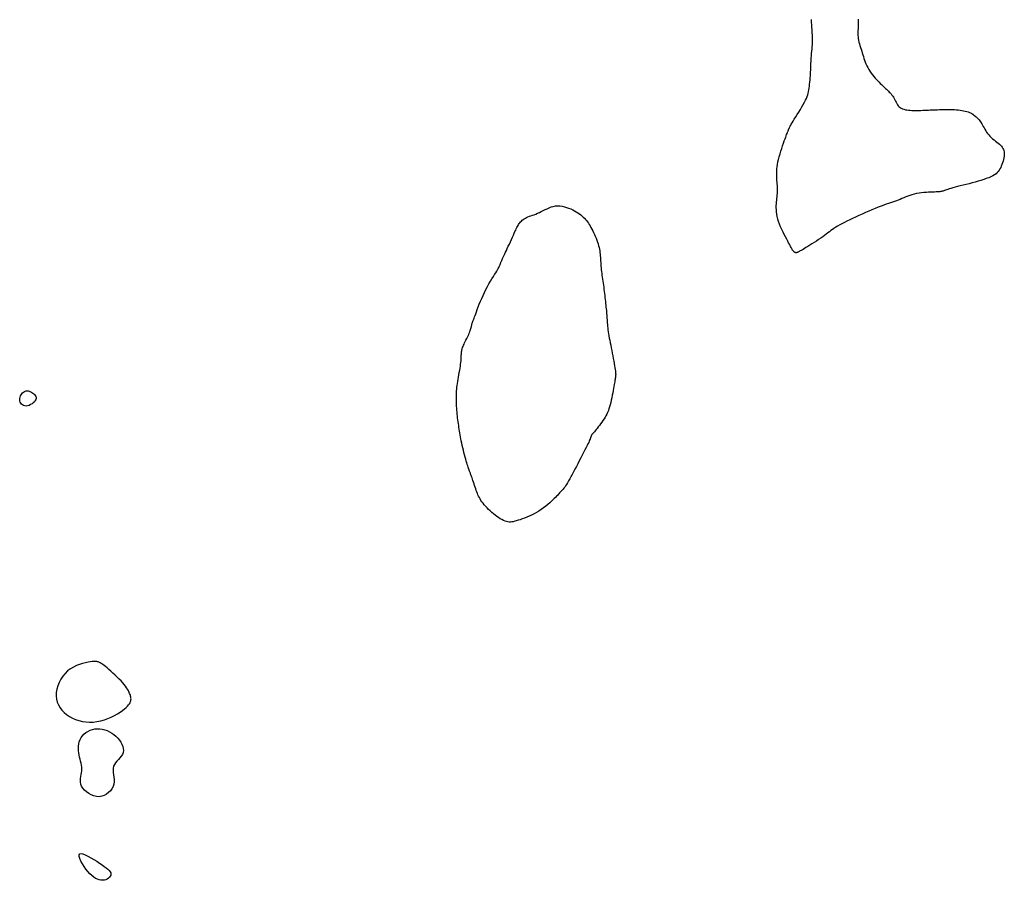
# Model space of a CAD drawing. Header units: millimetres. Extents: x 32690613 to 32693367, y 5343692 to 5344708.
# Tile 478 of 656: x 32692883 to 32692916, y 5344164 to 5344193. Entities that reach past the tile are written whole.
import ezdxf

# ---------------------------------------------------------------- set-up
doc = ezdxf.new("R2010")
doc.units = ezdxf.units.MM
doc.header["$LTSCALE"] = 20
doc.layers.add('02-DGM_HL_492.00', color=82, linetype='Continuous')
doc.layers.add('02-DGM_HL_492.50', color=92, linetype='Continuous')

msp = doc.modelspace()

# ---------------------------------------------------------------- linework, layer by layer
at = {"layer": '02-DGM_HL_492.00', "elevation": 492, "flags": 128}
msp.add_lwpolyline([(32692911.321, 5344192.708), (32692911.321, 5344192.639), (32692911.321, 5344192.572), (32692911.32, 5344192.508), (32692911.318, 5344192.447), (32692911.315, 5344192.388), (32692911.312, 5344192.331), (32692911.31, 5344192.276), (32692911.31, 5344192.222), (32692911.311, 5344192.167), (32692911.314, 5344192.113), (32692911.321, 5344192.058), (32692911.331, 5344192.001), (32692911.344, 5344191.943), (32692911.36, 5344191.884), (32692911.378, 5344191.824), (32692911.397, 5344191.764), (32692911.417, 5344191.703), (32692911.437, 5344191.641), (32692911.456, 5344191.579), (32692911.475, 5344191.517), (32692911.493, 5344191.456), (32692911.512, 5344191.394), (32692911.532, 5344191.332), (32692911.554, 5344191.27), (32692911.578, 5344191.209), (32692911.605, 5344191.147), (32692911.637, 5344191.086), (32692911.673, 5344191.025), (32692911.712, 5344190.964), (32692911.755, 5344190.905), (32692911.799, 5344190.847), (32692911.845, 5344190.791), (32692911.891, 5344190.738), (32692911.936, 5344190.688), (32692911.98, 5344190.641), (32692912.021, 5344190.597), (32692912.06, 5344190.557), (32692912.097, 5344190.52), (32692912.133, 5344190.485), (32692912.167, 5344190.452), (32692912.2, 5344190.421), (32692912.233, 5344190.39), (32692912.266, 5344190.36), (32692912.298, 5344190.33), (32692912.33, 5344190.299), (32692912.362, 5344190.269), (32692912.392, 5344190.237), (32692912.422, 5344190.204), (32692912.45, 5344190.169), (32692912.477, 5344190.132), (32692912.501, 5344190.094), (32692912.524, 5344190.053), (32692912.545, 5344190.011), (32692912.565, 5344189.968), (32692912.586, 5344189.925), (32692912.608, 5344189.884), (32692912.632, 5344189.845), (32692912.658, 5344189.808), (32692912.689, 5344189.776), (32692912.723, 5344189.748), (32692912.762, 5344189.725), (32692912.805, 5344189.706), (32692912.851, 5344189.691), (32692912.9, 5344189.678), (32692912.951, 5344189.669), (32692913.005, 5344189.662), (32692913.06, 5344189.657), (32692913.118, 5344189.654), (32692913.176, 5344189.652), (32692913.236, 5344189.651), (32692913.296, 5344189.652), (32692913.358, 5344189.653), (32692913.419, 5344189.655), (32692913.482, 5344189.657), (32692913.544, 5344189.659), (32692913.606, 5344189.662), (32692913.669, 5344189.664), (32692913.731, 5344189.667), (32692913.794, 5344189.669), (32692913.856, 5344189.671), (32692913.919, 5344189.674), (32692913.981, 5344189.676), (32692914.044, 5344189.679), (32692914.106, 5344189.681), (32692914.169, 5344189.683), (32692914.231, 5344189.685), (32692914.294, 5344189.686), (32692914.356, 5344189.687), (32692914.419, 5344189.686), (32692914.481, 5344189.685), (32692914.544, 5344189.682), (32692914.607, 5344189.677), (32692914.669, 5344189.671), (32692914.73, 5344189.663), (32692914.789, 5344189.654), (32692914.847, 5344189.644), (32692914.902, 5344189.632), (32692914.953, 5344189.618), (32692915.001, 5344189.603), (32692915.045, 5344189.587), (32692915.085, 5344189.569), (32692915.121, 5344189.551), (32692915.155, 5344189.531), (32692915.186, 5344189.51), (32692915.215, 5344189.488), (32692915.242, 5344189.465), (32692915.269, 5344189.441), (32692915.294, 5344189.417), (32692915.319, 5344189.391), (32692915.344, 5344189.365), (32692915.368, 5344189.336), (32692915.392, 5344189.306), (32692915.416, 5344189.273), (32692915.439, 5344189.238), (32692915.462, 5344189.199), (32692915.486, 5344189.158), (32692915.51, 5344189.114), (32692915.535, 5344189.068), (32692915.561, 5344189.021), (32692915.59, 5344188.973), (32692915.621, 5344188.925), (32692915.655, 5344188.878), (32692915.692, 5344188.832), (32692915.733, 5344188.787), (32692915.777, 5344188.745), (32692915.823, 5344188.703), (32692915.87, 5344188.664), (32692915.917, 5344188.626), (32692915.963, 5344188.589), (32692916.006, 5344188.553), (32692916.047, 5344188.518), (32692916.083, 5344188.484), (32692916.116, 5344188.451), (32692916.143, 5344188.417), (32692916.167, 5344188.382), (32692916.186, 5344188.346), (32692916.2, 5344188.307), (32692916.209, 5344188.266), (32692916.213, 5344188.221), (32692916.213, 5344188.172), (32692916.208, 5344188.12), (32692916.199, 5344188.066), (32692916.186, 5344188.01), (32692916.171, 5344187.954), (32692916.153, 5344187.898), (32692916.134, 5344187.844), (32692916.113, 5344187.791), (32692916.092, 5344187.742), (32692916.069, 5344187.696), (32692916.043, 5344187.652), (32692916.013, 5344187.61), (32692915.978, 5344187.571), (32692915.937, 5344187.534), (32692915.888, 5344187.498), (32692915.831, 5344187.464), (32692915.766, 5344187.43), (32692915.692, 5344187.399), (32692915.61, 5344187.368), (32692915.523, 5344187.338), (32692915.431, 5344187.308), (32692915.334, 5344187.28), (32692915.235, 5344187.252), (32692915.135, 5344187.225), (32692915.034, 5344187.198), (32692914.933, 5344187.173), (32692914.835, 5344187.147), (32692914.74, 5344187.123), (32692914.651, 5344187.1), (32692914.567, 5344187.078), (32692914.492, 5344187.058), (32692914.425, 5344187.039), (32692914.368, 5344187.022), (32692914.32, 5344187.006), (32692914.279, 5344186.992), (32692914.245, 5344186.98), (32692914.215, 5344186.969), (32692914.187, 5344186.959), (32692914.162, 5344186.951), (32692914.137, 5344186.944), (32692914.11, 5344186.939), (32692914.081, 5344186.934), (32692914.049, 5344186.93), (32692914.014, 5344186.927), (32692913.974, 5344186.925), (32692913.928, 5344186.922), (32692913.877, 5344186.92), (32692913.818, 5344186.918), (32692913.752, 5344186.915), (32692913.679, 5344186.912), (32692913.602, 5344186.907), (32692913.521, 5344186.901), (32692913.439, 5344186.893), (32692913.356, 5344186.882), (32692913.274, 5344186.869), (32692913.195, 5344186.852), (32692913.12, 5344186.831), (32692913.048, 5344186.808), (32692912.979, 5344186.782), (32692912.912, 5344186.755), (32692912.848, 5344186.728), (32692912.785, 5344186.7), (32692912.723, 5344186.673), (32692912.661, 5344186.648), (32692912.599, 5344186.624), (32692912.536, 5344186.602), (32692912.471, 5344186.581), (32692912.404, 5344186.559), (32692912.332, 5344186.536), (32692912.256, 5344186.511), (32692912.174, 5344186.482), (32692912.085, 5344186.45), (32692911.989, 5344186.413), (32692911.887, 5344186.371), (32692911.78, 5344186.326), (32692911.671, 5344186.279), (32692911.56, 5344186.23), (32692911.449, 5344186.181), (32692911.339, 5344186.131), (32692911.233, 5344186.082), (32692911.132, 5344186.034), (32692911.035, 5344185.988), (32692910.943, 5344185.944), (32692910.857, 5344185.9), (32692910.776, 5344185.859), (32692910.7, 5344185.818), (32692910.631, 5344185.778), (32692910.567, 5344185.74), (32692910.508, 5344185.702), (32692910.454, 5344185.665), (32692910.403, 5344185.627), (32692910.353, 5344185.59), (32692910.303, 5344185.551), (32692910.25, 5344185.511), (32692910.194, 5344185.468), (32692910.133, 5344185.424), (32692910.066, 5344185.377), (32692909.993, 5344185.328), (32692909.918, 5344185.279), (32692909.842, 5344185.229), (32692909.767, 5344185.182), (32692909.695, 5344185.137), (32692909.628, 5344185.095), (32692909.568, 5344185.058), (32692909.516, 5344185.027), (32692909.472, 5344185), (32692909.436, 5344184.979), (32692909.405, 5344184.961), (32692909.379, 5344184.946), (32692909.358, 5344184.935), (32692909.339, 5344184.925), (32692909.323, 5344184.917), (32692909.308, 5344184.91), (32692909.295, 5344184.904), (32692909.282, 5344184.898), (32692909.271, 5344184.894), (32692909.26, 5344184.891), (32692909.249, 5344184.889), (32692909.24, 5344184.889), (32692909.23, 5344184.889), (32692909.221, 5344184.89), (32692909.213, 5344184.893), (32692909.204, 5344184.897), (32692909.196, 5344184.901), (32692909.188, 5344184.906), (32692909.18, 5344184.912), (32692909.173, 5344184.918), (32692909.165, 5344184.925), (32692909.158, 5344184.931), (32692909.151, 5344184.939), (32692909.144, 5344184.947), (32692909.137, 5344184.956), (32692909.13, 5344184.966), (32692909.122, 5344184.977), (32692909.113, 5344184.99), (32692909.105, 5344185.005), (32692909.095, 5344185.023), (32692909.084, 5344185.043), (32692909.071, 5344185.067), (32692909.056, 5344185.096), (32692909.038, 5344185.131), (32692909.016, 5344185.172), (32692908.99, 5344185.22), (32692908.96, 5344185.277), (32692908.924, 5344185.343), (32692908.885, 5344185.416), (32692908.844, 5344185.495), (32692908.802, 5344185.579), (32692908.76, 5344185.667), (32692908.72, 5344185.755), (32692908.684, 5344185.844), (32692908.652, 5344185.932), (32692908.627, 5344186.017), (32692908.608, 5344186.099), (32692908.593, 5344186.178), (32692908.584, 5344186.255), (32692908.578, 5344186.328), (32692908.576, 5344186.398), (32692908.576, 5344186.465), (32692908.579, 5344186.53), (32692908.584, 5344186.591), (32692908.589, 5344186.65), (32692908.596, 5344186.706), (32692908.602, 5344186.761), (32692908.608, 5344186.814), (32692908.614, 5344186.867), (32692908.617, 5344186.92), (32692908.619, 5344186.972), (32692908.619, 5344187.026), (32692908.616, 5344187.079), (32692908.613, 5344187.134), (32692908.608, 5344187.19), (32692908.603, 5344187.247), (32692908.598, 5344187.306), (32692908.594, 5344187.366), (32692908.59, 5344187.427), (32692908.589, 5344187.491), (32692908.589, 5344187.556), (32692908.592, 5344187.624), (32692908.597, 5344187.695), (32692908.606, 5344187.769), (32692908.617, 5344187.846), (32692908.632, 5344187.928), (32692908.651, 5344188.013), (32692908.674, 5344188.103), (32692908.7, 5344188.195), (32692908.728, 5344188.288), (32692908.757, 5344188.38), (32692908.787, 5344188.469), (32692908.816, 5344188.553), (32692908.844, 5344188.63), (32692908.868, 5344188.698), (32692908.89, 5344188.757), (32692908.908, 5344188.805), (32692908.923, 5344188.846), (32692908.936, 5344188.879), (32692908.946, 5344188.907), (32692908.955, 5344188.929), (32692908.963, 5344188.947), (32692908.969, 5344188.963), (32692908.975, 5344188.977), (32692908.98, 5344188.989), (32692908.984, 5344189.001), (32692908.989, 5344189.012), (32692908.993, 5344189.022), (32692908.998, 5344189.033), (32692909.002, 5344189.045), (32692909.007, 5344189.057), (32692909.013, 5344189.07), (32692909.02, 5344189.086), (32692909.029, 5344189.106), (32692909.041, 5344189.13), (32692909.058, 5344189.16), (32692909.079, 5344189.197), (32692909.106, 5344189.242), (32692909.14, 5344189.297), (32692909.18, 5344189.363), (32692909.227, 5344189.436), (32692909.277, 5344189.515), (32692909.33, 5344189.599), (32692909.382, 5344189.684), (32692909.433, 5344189.768), (32692909.481, 5344189.849), (32692909.523, 5344189.925), (32692909.558, 5344189.994), (32692909.587, 5344190.056), (32692909.611, 5344190.115), (32692909.63, 5344190.171), (32692909.645, 5344190.225), (32692909.658, 5344190.28), (32692909.668, 5344190.337), (32692909.677, 5344190.398), (32692909.685, 5344190.463), (32692909.693, 5344190.532), (32692909.701, 5344190.603), (32692909.708, 5344190.675), (32692909.714, 5344190.747), (32692909.719, 5344190.816), (32692909.724, 5344190.881), (32692909.727, 5344190.942), (32692909.73, 5344190.996), (32692909.731, 5344191.046), (32692909.733, 5344191.093), (32692909.734, 5344191.138), (32692909.735, 5344191.185), (32692909.737, 5344191.233), (32692909.74, 5344191.286), (32692909.743, 5344191.346), (32692909.748, 5344191.412), (32692909.754, 5344191.484), (32692909.76, 5344191.559), (32692909.767, 5344191.637), (32692909.774, 5344191.713), (32692909.78, 5344191.787), (32692909.785, 5344191.855), (32692909.788, 5344191.917), (32692909.79, 5344191.97), (32692909.791, 5344192.017), (32692909.791, 5344192.059), (32692909.789, 5344192.1), (32692909.786, 5344192.141), (32692909.783, 5344192.185), (32692909.78, 5344192.234), (32692909.776, 5344192.292), (32692909.772, 5344192.359), (32692909.767, 5344192.436), (32692909.763, 5344192.519), (32692909.757, 5344192.608), (32692909.751, 5344192.702)], dxfattribs=at)
msp.add_lwpolyline([(32692903.17, 5344181.036), (32692903.179, 5344180.978), (32692903.186, 5344180.929), (32692903.191, 5344180.887), (32692903.194, 5344180.851), (32692903.196, 5344180.82), (32692903.195, 5344180.791), (32692903.194, 5344180.764), (32692903.191, 5344180.737), (32692903.188, 5344180.709), (32692903.183, 5344180.679), (32692903.177, 5344180.647), (32692903.17, 5344180.611), (32692903.163, 5344180.57), (32692903.154, 5344180.524), (32692903.144, 5344180.472), (32692903.133, 5344180.412), (32692903.122, 5344180.346), (32692903.109, 5344180.273), (32692903.096, 5344180.196), (32692903.081, 5344180.115), (32692903.065, 5344180.034), (32692903.049, 5344179.953), (32692903.031, 5344179.874), (32692903.013, 5344179.799), (32692902.993, 5344179.729), (32692902.972, 5344179.663), (32692902.95, 5344179.602), (32692902.926, 5344179.543), (32692902.899, 5344179.487), (32692902.871, 5344179.432), (32692902.84, 5344179.377), (32692902.806, 5344179.323), (32692902.769, 5344179.267), (32692902.73, 5344179.212), (32692902.691, 5344179.157), (32692902.65, 5344179.104), (32692902.611, 5344179.054), (32692902.574, 5344179.007), (32692902.54, 5344178.965), (32692902.509, 5344178.927), (32692902.484, 5344178.896), (32692902.462, 5344178.871), (32692902.445, 5344178.849), (32692902.43, 5344178.832), (32692902.419, 5344178.818), (32692902.41, 5344178.807), (32692902.402, 5344178.796), (32692902.396, 5344178.787), (32692902.39, 5344178.778), (32692902.385, 5344178.769), (32692902.38, 5344178.759), (32692902.376, 5344178.749), (32692902.371, 5344178.738), (32692902.367, 5344178.726), (32692902.362, 5344178.713), (32692902.357, 5344178.698), (32692902.351, 5344178.682), (32692902.344, 5344178.664), (32692902.336, 5344178.641), (32692902.324, 5344178.614), (32692902.309, 5344178.58), (32692902.291, 5344178.539), (32692902.267, 5344178.49), (32692902.239, 5344178.432), (32692902.205, 5344178.363), (32692902.165, 5344178.285), (32692902.122, 5344178.2), (32692902.075, 5344178.11), (32692902.027, 5344178.016), (32692901.977, 5344177.92), (32692901.927, 5344177.824), (32692901.878, 5344177.729), (32692901.83, 5344177.638), (32692901.784, 5344177.551), (32692901.74, 5344177.467), (32692901.698, 5344177.389), (32692901.658, 5344177.315), (32692901.62, 5344177.248), (32692901.584, 5344177.186), (32692901.55, 5344177.131), (32692901.518, 5344177.084), (32692901.489, 5344177.042), (32692901.46, 5344177.005), (32692901.434, 5344176.973), (32692901.409, 5344176.944), (32692901.384, 5344176.918), (32692901.361, 5344176.893), (32692901.338, 5344176.869), (32692901.316, 5344176.844), (32692901.293, 5344176.819), (32692901.268, 5344176.792), (32692901.242, 5344176.762), (32692901.212, 5344176.731), (32692901.178, 5344176.695), (32692901.139, 5344176.657), (32692901.094, 5344176.613), (32692901.042, 5344176.565), (32692900.985, 5344176.514), (32692900.921, 5344176.459), (32692900.853, 5344176.403), (32692900.781, 5344176.347), (32692900.705, 5344176.292), (32692900.626, 5344176.239), (32692900.545, 5344176.189), (32692900.463, 5344176.143), (32692900.38, 5344176.102), (32692900.297, 5344176.064), (32692900.216, 5344176.03), (32692900.137, 5344176), (32692900.062, 5344175.973), (32692899.992, 5344175.949), (32692899.927, 5344175.928), (32692899.868, 5344175.91), (32692899.815, 5344175.894), (32692899.766, 5344175.882), (32692899.72, 5344175.874), (32692899.675, 5344175.87), (32692899.632, 5344175.87), (32692899.587, 5344175.876), (32692899.541, 5344175.887), (32692899.492, 5344175.903), (32692899.44, 5344175.925), (32692899.387, 5344175.952), (32692899.331, 5344175.983), (32692899.275, 5344176.018), (32692899.218, 5344176.057), (32692899.161, 5344176.099), (32692899.104, 5344176.144), (32692899.048, 5344176.192), (32692898.993, 5344176.242), (32692898.94, 5344176.292), (32692898.889, 5344176.344), (32692898.841, 5344176.396), (32692898.796, 5344176.448), (32692898.754, 5344176.499), (32692898.717, 5344176.548), (32692898.684, 5344176.596), (32692898.654, 5344176.642), (32692898.629, 5344176.688), (32692898.605, 5344176.734), (32692898.584, 5344176.78), (32692898.564, 5344176.828), (32692898.545, 5344176.877), (32692898.527, 5344176.928), (32692898.508, 5344176.983), (32692898.489, 5344177.039), (32692898.47, 5344177.095), (32692898.451, 5344177.152), (32692898.433, 5344177.207), (32692898.415, 5344177.259), (32692898.399, 5344177.308), (32692898.384, 5344177.352), (32692898.371, 5344177.39), (32692898.359, 5344177.424), (32692898.348, 5344177.453), (32692898.338, 5344177.48), (32692898.328, 5344177.505), (32692898.319, 5344177.529), (32692898.309, 5344177.553), (32692898.299, 5344177.579), (32692898.289, 5344177.606), (32692898.278, 5344177.637), (32692898.266, 5344177.67), (32692898.254, 5344177.708), (32692898.241, 5344177.75), (32692898.226, 5344177.797), (32692898.21, 5344177.85), (32692898.193, 5344177.908), (32692898.175, 5344177.973), (32692898.156, 5344178.043), (32692898.136, 5344178.118), (32692898.115, 5344178.195), (32692898.095, 5344178.275), (32692898.076, 5344178.354), (32692898.057, 5344178.433), (32692898.04, 5344178.51), (32692898.025, 5344178.584), (32692898.011, 5344178.654), (32692897.998, 5344178.723), (32692897.986, 5344178.789), (32692897.976, 5344178.854), (32692897.966, 5344178.917), (32692897.956, 5344178.98), (32692897.947, 5344179.042), (32692897.937, 5344179.104), (32692897.928, 5344179.167), (32692897.919, 5344179.229), (32692897.91, 5344179.292), (32692897.902, 5344179.355), (32692897.894, 5344179.419), (32692897.887, 5344179.484), (32692897.881, 5344179.549), (32692897.875, 5344179.615), (32692897.87, 5344179.682), (32692897.866, 5344179.749), (32692897.863, 5344179.816), (32692897.861, 5344179.883), (32692897.86, 5344179.949), (32692897.859, 5344180.013), (32692897.86, 5344180.077), (32692897.861, 5344180.139), (32692897.864, 5344180.199), (32692897.868, 5344180.26), (32692897.872, 5344180.32), (32692897.878, 5344180.382), (32692897.886, 5344180.445), (32692897.895, 5344180.511), (32692897.905, 5344180.579), (32692897.917, 5344180.65), (32692897.93, 5344180.724), (32692897.944, 5344180.8), (32692897.957, 5344180.875), (32692897.971, 5344180.95), (32692897.983, 5344181.022), (32692897.994, 5344181.092), (32692898.003, 5344181.157), (32692898.01, 5344181.217), (32692898.015, 5344181.273), (32692898.018, 5344181.324), (32692898.021, 5344181.372), (32692898.023, 5344181.416), (32692898.025, 5344181.457), (32692898.027, 5344181.496), (32692898.03, 5344181.534), (32692898.034, 5344181.57), (32692898.04, 5344181.605), (32692898.048, 5344181.64), (32692898.057, 5344181.675), (32692898.069, 5344181.711), (32692898.082, 5344181.749), (32692898.098, 5344181.788), (32692898.116, 5344181.829), (32692898.136, 5344181.872), (32692898.158, 5344181.918), (32692898.182, 5344181.965), (32692898.205, 5344182.013), (32692898.229, 5344182.061), (32692898.252, 5344182.109), (32692898.274, 5344182.155), (32692898.293, 5344182.2), (32692898.31, 5344182.242), (32692898.324, 5344182.282), (32692898.336, 5344182.319), (32692898.346, 5344182.353), (32692898.355, 5344182.385), (32692898.362, 5344182.413), (32692898.368, 5344182.439), (32692898.373, 5344182.461), (32692898.378, 5344182.481), (32692898.382, 5344182.498), (32692898.386, 5344182.513), (32692898.39, 5344182.527), (32692898.394, 5344182.54), (32692898.398, 5344182.552), (32692898.403, 5344182.566), (32692898.408, 5344182.58), (32692898.414, 5344182.595), (32692898.422, 5344182.614), (32692898.43, 5344182.636), (32692898.441, 5344182.664), (32692898.454, 5344182.697), (32692898.469, 5344182.738), (32692898.487, 5344182.786), (32692898.508, 5344182.845), (32692898.533, 5344182.913), (32692898.561, 5344182.991), (32692898.593, 5344183.076), (32692898.628, 5344183.167), (32692898.666, 5344183.262), (32692898.708, 5344183.36), (32692898.752, 5344183.46), (32692898.799, 5344183.559), (32692898.848, 5344183.657), (32692898.899, 5344183.752), (32692898.951, 5344183.843), (32692899.002, 5344183.931), (32692899.051, 5344184.013), (32692899.098, 5344184.089), (32692899.141, 5344184.159), (32692899.179, 5344184.22), (32692899.211, 5344184.274), (32692899.238, 5344184.32), (32692899.261, 5344184.359), (32692899.279, 5344184.393), (32692899.294, 5344184.421), (32692899.305, 5344184.446), (32692899.315, 5344184.467), (32692899.323, 5344184.486), (32692899.329, 5344184.503), (32692899.335, 5344184.52), (32692899.341, 5344184.536), (32692899.346, 5344184.553), (32692899.352, 5344184.571), (32692899.359, 5344184.589), (32692899.367, 5344184.61), (32692899.377, 5344184.633), (32692899.389, 5344184.659), (32692899.403, 5344184.689), (32692899.419, 5344184.722), (32692899.437, 5344184.76), (32692899.458, 5344184.803), (32692899.481, 5344184.851), (32692899.507, 5344184.906), (32692899.535, 5344184.966), (32692899.566, 5344185.033), (32692899.599, 5344185.105), (32692899.634, 5344185.18), (32692899.669, 5344185.256), (32692899.703, 5344185.332), (32692899.737, 5344185.406), (32692899.769, 5344185.476), (32692899.798, 5344185.54), (32692899.823, 5344185.597), (32692899.846, 5344185.647), (32692899.867, 5344185.692), (32692899.887, 5344185.732), (32692899.906, 5344185.768), (32692899.924, 5344185.8), (32692899.943, 5344185.831), (32692899.964, 5344185.861), (32692899.986, 5344185.89), (32692900.01, 5344185.918), (32692900.037, 5344185.946), (32692900.066, 5344185.973), (32692900.098, 5344185.999), (32692900.132, 5344186.024), (32692900.17, 5344186.047), (32692900.211, 5344186.068), (32692900.256, 5344186.088), (32692900.304, 5344186.107), (32692900.355, 5344186.124), (32692900.408, 5344186.143), (32692900.464, 5344186.162), (32692900.522, 5344186.183), (32692900.581, 5344186.207), (32692900.642, 5344186.234), (32692900.704, 5344186.264), (32692900.767, 5344186.297), (32692900.832, 5344186.33), (32692900.897, 5344186.363), (32692900.965, 5344186.393), (32692901.033, 5344186.419), (32692901.104, 5344186.44), (32692901.176, 5344186.453), (32692901.25, 5344186.458), (32692901.325, 5344186.455), (32692901.401, 5344186.444), (32692901.476, 5344186.428), (32692901.549, 5344186.407), (32692901.621, 5344186.381), (32692901.69, 5344186.353), (32692901.756, 5344186.322), (32692901.818, 5344186.29), (32692901.876, 5344186.257), (32692901.93, 5344186.223), (32692901.98, 5344186.188), (32692902.027, 5344186.152), (32692902.071, 5344186.115), (32692902.111, 5344186.078), (32692902.149, 5344186.04), (32692902.185, 5344186.001), (32692902.218, 5344185.962), (32692902.25, 5344185.92), (32692902.28, 5344185.878), (32692902.31, 5344185.833), (32692902.338, 5344185.785), (32692902.367, 5344185.735), (32692902.396, 5344185.681), (32692902.425, 5344185.624), (32692902.454, 5344185.564), (32692902.483, 5344185.502), (32692902.511, 5344185.438), (32692902.538, 5344185.373), (32692902.563, 5344185.308), (32692902.586, 5344185.244), (32692902.606, 5344185.181), (32692902.624, 5344185.12), (32692902.638, 5344185.061), (32692902.65, 5344185.004), (32692902.66, 5344184.947), (32692902.668, 5344184.892), (32692902.675, 5344184.836), (32692902.68, 5344184.781), (32692902.684, 5344184.726), (32692902.688, 5344184.67), (32692902.692, 5344184.614), (32692902.696, 5344184.557), (32692902.7, 5344184.499), (32692902.704, 5344184.44), (32692902.708, 5344184.381), (32692902.714, 5344184.32), (32692902.72, 5344184.258), (32692902.728, 5344184.195), (32692902.736, 5344184.131), (32692902.745, 5344184.067), (32692902.755, 5344184.001), (32692902.765, 5344183.934), (32692902.775, 5344183.867), (32692902.785, 5344183.798), (32692902.795, 5344183.73), (32692902.804, 5344183.66), (32692902.813, 5344183.591), (32692902.822, 5344183.522), (32692902.83, 5344183.453), (32692902.837, 5344183.385), (32692902.845, 5344183.318), (32692902.852, 5344183.253), (32692902.858, 5344183.19), (32692902.865, 5344183.128), (32692902.871, 5344183.069), (32692902.877, 5344183.012), (32692902.883, 5344182.956), (32692902.888, 5344182.901), (32692902.893, 5344182.848), (32692902.897, 5344182.795), (32692902.901, 5344182.743), (32692902.905, 5344182.692), (32692902.908, 5344182.64), (32692902.912, 5344182.588), (32692902.915, 5344182.535), (32692902.92, 5344182.481), (32692902.925, 5344182.425), (32692902.931, 5344182.367), (32692902.938, 5344182.306), (32692902.947, 5344182.243), (32692902.958, 5344182.176), (32692902.97, 5344182.106), (32692902.983, 5344182.032), (32692902.997, 5344181.956), (32692903.012, 5344181.876), (32692903.028, 5344181.793), (32692903.044, 5344181.707), (32692903.062, 5344181.617), (32692903.079, 5344181.526), (32692903.097, 5344181.435), (32692903.114, 5344181.345), (32692903.13, 5344181.259), (32692903.145, 5344181.177), (32692903.159, 5344181.102)], close=True, dxfattribs=at)
at = {"layer": '02-DGM_HL_492.50', "elevation": 492.5, "flags": 128}
for points in [[(32692883.389, 5344180.239), (32692883.42, 5344180.252), (32692883.451, 5344180.26), (32692883.482, 5344180.262), (32692883.513, 5344180.259), (32692883.545, 5344180.252), (32692883.576, 5344180.24), (32692883.608, 5344180.225), (32692883.64, 5344180.207), (32692883.672, 5344180.186), (32692883.703, 5344180.163), (32692883.73, 5344180.137), (32692883.754, 5344180.109), (32692883.771, 5344180.078), (32692883.781, 5344180.046), (32692883.783, 5344180.012), (32692883.774, 5344179.976), (32692883.755, 5344179.938), (32692883.725, 5344179.9), (32692883.688, 5344179.864), (32692883.645, 5344179.83), (32692883.597, 5344179.801), (32692883.548, 5344179.777), (32692883.498, 5344179.761), (32692883.449, 5344179.755), (32692883.404, 5344179.758), (32692883.363, 5344179.77), (32692883.327, 5344179.791), (32692883.296, 5344179.818), (32692883.27, 5344179.851), (32692883.251, 5344179.888), (32692883.238, 5344179.927), (32692883.233, 5344179.968), (32692883.235, 5344180.01), (32692883.244, 5344180.051), (32692883.259, 5344180.091), (32692883.278, 5344180.128), (32692883.302, 5344180.163), (32692883.329, 5344180.193), (32692883.359, 5344180.219)], [(32692884.454, 5344170.05), (32692884.466, 5344169.943), (32692884.492, 5344169.841), (32692884.532, 5344169.745), (32692884.584, 5344169.654), (32692884.648, 5344169.57), (32692884.722, 5344169.492), (32692884.806, 5344169.422), (32692884.898, 5344169.359), (32692884.998, 5344169.304), (32692885.104, 5344169.258), (32692885.216, 5344169.221), (32692885.332, 5344169.193), (32692885.452, 5344169.176), (32692885.574, 5344169.168), (32692885.698, 5344169.172), (32692885.822, 5344169.186), (32692885.946, 5344169.212), (32692886.068, 5344169.248), (32692886.186, 5344169.292), (32692886.3, 5344169.342), (32692886.407, 5344169.395), (32692886.506, 5344169.451), (32692886.596, 5344169.507), (32692886.675, 5344169.562), (32692886.742, 5344169.613), (32692886.798, 5344169.66), (32692886.843, 5344169.705), (32692886.879, 5344169.747), (32692886.907, 5344169.786), (32692886.928, 5344169.822), (32692886.943, 5344169.857), (32692886.953, 5344169.889), (32692886.959, 5344169.92), (32692886.961, 5344169.95), (32692886.959, 5344169.978), (32692886.955, 5344170.007), (32692886.948, 5344170.036), (32692886.939, 5344170.065), (32692886.928, 5344170.095), (32692886.915, 5344170.127), (32692886.9, 5344170.161), (32692886.883, 5344170.197), (32692886.863, 5344170.236), (32692886.839, 5344170.278), (32692886.81, 5344170.324), (32692886.775, 5344170.373), (32692886.734, 5344170.427), (32692886.685, 5344170.485), (32692886.628, 5344170.548), (32692886.565, 5344170.613), (32692886.497, 5344170.681), (32692886.427, 5344170.748), (32692886.356, 5344170.814), (32692886.287, 5344170.877), (32692886.222, 5344170.935), (32692886.162, 5344170.986), (32692886.109, 5344171.029), (32692886.063, 5344171.065), (32692886.022, 5344171.095), (32692885.987, 5344171.119), (32692885.957, 5344171.138), (32692885.93, 5344171.154), (32692885.905, 5344171.166), (32692885.883, 5344171.176), (32692885.863, 5344171.185), (32692885.841, 5344171.193), (32692885.817, 5344171.198), (32692885.79, 5344171.201), (32692885.755, 5344171.202), (32692885.713, 5344171.2), (32692885.662, 5344171.195), (32692885.598, 5344171.186), (32692885.522, 5344171.173), (32692885.435, 5344171.156), (32692885.34, 5344171.132), (32692885.239, 5344171.102), (32692885.136, 5344171.063), (32692885.033, 5344171.014), (32692884.933, 5344170.956), (32692884.838, 5344170.885), (32692884.752, 5344170.803), (32692884.675, 5344170.71), (32692884.607, 5344170.608), (32692884.551, 5344170.501), (32692884.507, 5344170.389), (32692884.475, 5344170.275), (32692884.457, 5344170.161)], [(32692885.312, 5344167.54), (32692885.313, 5344167.603), (32692885.309, 5344167.666), (32692885.3, 5344167.729), (32692885.287, 5344167.793), (32692885.272, 5344167.858), (32692885.257, 5344167.925), (32692885.241, 5344167.994), (32692885.227, 5344168.065), (32692885.215, 5344168.139), (32692885.206, 5344168.214), (32692885.203, 5344168.29), (32692885.204, 5344168.366), (32692885.213, 5344168.442), (32692885.229, 5344168.515), (32692885.253, 5344168.585), (32692885.287, 5344168.651), (32692885.331, 5344168.713), (32692885.385, 5344168.769), (32692885.447, 5344168.819), (32692885.515, 5344168.862), (32692885.589, 5344168.897), (32692885.667, 5344168.924), (32692885.749, 5344168.942), (32692885.831, 5344168.95), (32692885.915, 5344168.949), (32692885.998, 5344168.937), (32692886.08, 5344168.916), (32692886.161, 5344168.887), (32692886.239, 5344168.85), (32692886.314, 5344168.805), (32692886.386, 5344168.754), (32692886.453, 5344168.697), (32692886.515, 5344168.634), (32692886.571, 5344168.568), (32692886.619, 5344168.498), (32692886.658, 5344168.427), (32692886.687, 5344168.355), (32692886.704, 5344168.284), (32692886.707, 5344168.216), (32692886.697, 5344168.15), (32692886.671, 5344168.089), (32692886.633, 5344168.031), (32692886.588, 5344167.976), (32692886.538, 5344167.922), (32692886.488, 5344167.867), (32692886.442, 5344167.812), (32692886.403, 5344167.754), (32692886.376, 5344167.693), (32692886.363, 5344167.627), (32692886.361, 5344167.558), (32692886.367, 5344167.485), (32692886.377, 5344167.41), (32692886.388, 5344167.333), (32692886.395, 5344167.254), (32692886.395, 5344167.175), (32692886.384, 5344167.096), (32692886.359, 5344167.017), (32692886.321, 5344166.942), (32692886.271, 5344166.872), (32692886.211, 5344166.809), (32692886.142, 5344166.756), (32692886.066, 5344166.714), (32692885.983, 5344166.686), (32692885.897, 5344166.673), (32692885.807, 5344166.679), (32692885.718, 5344166.7), (32692885.63, 5344166.734), (32692885.546, 5344166.78), (32692885.469, 5344166.834), (32692885.402, 5344166.895), (32692885.346, 5344166.959), (32692885.304, 5344167.026), (32692885.278, 5344167.092), (32692885.266, 5344167.157), (32692885.264, 5344167.222), (32692885.27, 5344167.287), (32692885.28, 5344167.351), (32692885.293, 5344167.414), (32692885.305, 5344167.477)], [(32692886.013, 5344163.874), (32692885.956, 5344163.877), (32692885.897, 5344163.888), (32692885.837, 5344163.909), (32692885.775, 5344163.939), (32692885.712, 5344163.98), (32692885.648, 5344164.031), (32692885.583, 5344164.092), (32692885.518, 5344164.165), (32692885.453, 5344164.247), (32692885.39, 5344164.337), (32692885.333, 5344164.428), (32692885.285, 5344164.517), (32692885.249, 5344164.599), (32692885.229, 5344164.669), (32692885.226, 5344164.724), (32692885.245, 5344164.758), (32692885.287, 5344164.768), (32692885.349, 5344164.757), (32692885.427, 5344164.728), (32692885.516, 5344164.685), (32692885.614, 5344164.632), (32692885.714, 5344164.573), (32692885.813, 5344164.511), (32692885.907, 5344164.45), (32692885.992, 5344164.393), (32692886.067, 5344164.341), (32692886.132, 5344164.292), (32692886.186, 5344164.246), (32692886.229, 5344164.203), (32692886.261, 5344164.162), (32692886.281, 5344164.122), (32692886.288, 5344164.084), (32692886.284, 5344164.045), (32692886.268, 5344164.008), (32692886.243, 5344163.974), (32692886.208, 5344163.942), (32692886.167, 5344163.916), (32692886.12, 5344163.895), (32692886.068, 5344163.881)]]:
    msp.add_lwpolyline(points, close=True, dxfattribs=at)

doc.saveas('drawing.dxf')
